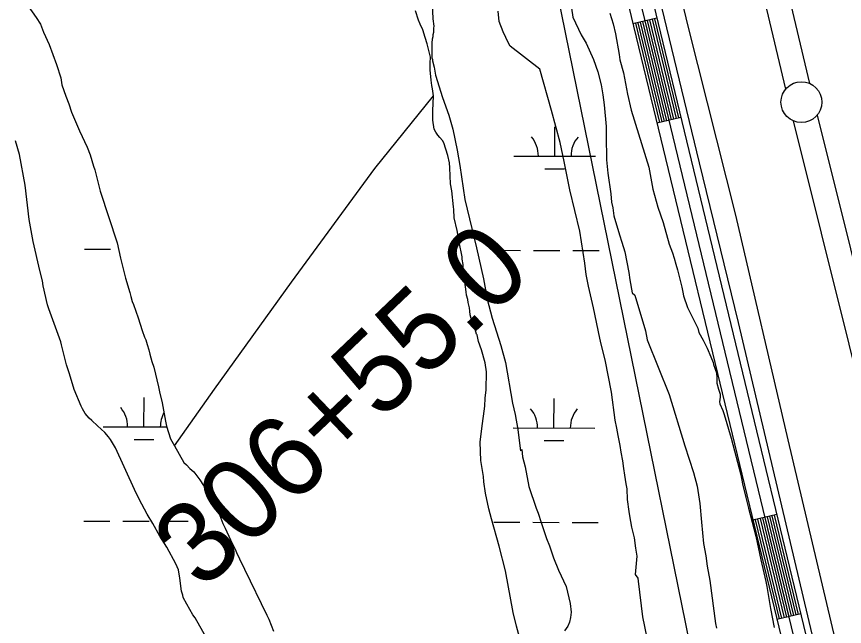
# Model space of a CAD drawing. Extents: x 3161665 to 3199565, y 885729 to 911164.
# Drawn here: x 3173399 to 3174412, y 897608 to 898355 of the extents above; entities that cross this region are included whole.
import ezdxf

# ---------------------------------------------------------------- set-up
doc = ezdxf.new("R2010")
doc.units = 0
for name, color, linetype in [('V-LEVE-TOET', 7, 'Continuous'), ('V-ROAD-CNTR', 7, 'Continuous'), ('V-SITE-VEGE', 7, 'Continuous'), ('V-SURV-IDEN', 7, 'Continuous'), ('V-SURV-LINE', 7, 'Continuous'), ('V-TOPO-SHOR', 7, 'Continuous'), ('V-WETL-SWMP', 7, 'Continuous')]:
    doc.layers.add(name, color=color, linetype=linetype)

msp = doc.modelspace()

# ---------------------------------------------------------------- linework, layer by layer
at = {"layer": 'V-LEVE-TOET'}
for points in [[(3174343.478000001, 897836.6459999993), (3174279.314000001, 898111.7429999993), (3174221.491000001, 898341.5579999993), (3174159.916000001, 898597.2479999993), (3174102.967000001, 898849.0189999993), (3174003.563000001, 899279.3369999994), (3173947.7860000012, 899525.1029999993), (3173887.370000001, 899778.0229999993), (3173835.349000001, 899997.2199999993), (3173822.3030000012, 900043.4109999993), (3173814.390000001, 900069.2769999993), (3173808.586000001, 900080.8199999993), (3173810.109000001, 900089.9389999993)], [(3175614.477000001, 892478.608999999), (3175526.063000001, 892758.457999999), (3175457.166000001, 892988.4709999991), (3175387.211000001, 893218.1699999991), (3175335.323000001, 893419.684999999), (3175282.757000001, 893650.1179999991), (3175228.693000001, 893890.6699999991), (3175167.159000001, 894168.699999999), (3175094.189000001, 894501.9979999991), (3175017.432000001, 894861.6699999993), (3174964.608000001, 895130.1479999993), (3174886.358000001, 895480.6449999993), (3174809.2690000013, 895829.0469999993), (3174730.071000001, 896189.4209999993), (3174649.316000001, 896561.2539999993), (3174573.688000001, 896881.3069999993), (3174498.5530000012, 897189.5859999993), (3174408.111000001, 897562.3529999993), (3174343.478000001, 897836.6459999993)]]:
    msp.add_lwpolyline(points, dxfattribs=at)
at = {"layer": 'V-ROAD-CNTR'}
for p, q in [((3174182.517598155, 898352.862266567), (3174153.356656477, 898345.814280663)), ((3174211.882539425, 898231.360509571), (3174182.722597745, 898224.3135236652)), ((3174329.3463044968, 897745.3564815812), (3174300.1853628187, 897738.308495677)), ((3174358.7122457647, 897623.8547245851), (3174329.5513040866, 897616.806738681))]:
    msp.add_line(p, q, dxfattribs=at)
for points in [[(3172866.0942310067, 905009.3709535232), (3173059.202844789, 904696.3585795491), (3173271.2824206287, 904357.3822575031), (3173301.916359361, 904300.754370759), (3173323.1143169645, 904254.9724623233), (3173343.188276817, 904203.5045652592), (3173359.2142447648, 904153.0726661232), (3173382.514198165, 904082.061808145), (3173390.1271829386, 904052.4348673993), (3173396.669169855, 903993.4799853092), (3173420.3161225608, 903725.7845207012), (3173503.131956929, 902674.3426235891), (3173566.0868310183, 901884.649202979), (3173627.661707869, 901142.9646863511), (3173662.223638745, 900710.524551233), (3173675.661611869, 900556.152859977), (3173688.0075871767, 900442.8790865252), (3173698.812565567, 900368.4302354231), (3173714.8295335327, 900280.8984104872), (3173766.826429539, 900043.045886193), (3173909.659143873, 899439.8500925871), (3174126.576710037, 898520.4669313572), (3174367.583228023, 897523.2999256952), (3174641.095680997, 896384.5342032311)], [(3172853.2062567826, 905001.6929688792), (3173046.461870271, 904688.442595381), (3173258.3144465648, 904349.8282726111), (3173288.5013861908, 904294.0283842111), (3173309.308344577, 904249.090474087), (3173329.038305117, 904198.502575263), (3173344.940273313, 904148.462675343), (3173368.108226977, 904077.8528165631), (3173375.3352125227, 904049.727872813), (3173381.742199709, 903991.9929882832), (3173405.368152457, 903724.5355231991), (3173488.1789868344, 902673.1576259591), (3173551.135860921, 901883.4322054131), (3173612.7117377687, 901141.7466887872), (3173647.2756686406, 900709.2765537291), (3173660.7326417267, 900554.6898629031), (3173673.124616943, 900440.989090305), (3173684.007595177, 900366.0022402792), (3173700.1205629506, 900277.9454163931), (3173752.2004587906, 900039.715892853), (3173895.0611730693, 899436.400099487), (3174111.986739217, 898516.9829383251), (3174353.000257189, 897519.7869327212), (3174626.4887102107, 896381.121210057)], [(3173330.708301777, 904274.2704237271), (3173336.920289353, 904260.8544505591), (3173357.3382485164, 904208.5065552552), (3173373.4882162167, 904157.682656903), (3173396.9201693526, 904086.2707997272), (3173404.9191533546, 904055.1418619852), (3173411.596140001, 903994.9669823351), (3173435.2640926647, 903727.0335182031), (3173518.084927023, 902675.5276212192), (3173581.037801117, 901885.8662005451), (3173642.611677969, 901144.1826839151), (3173677.1716088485, 900711.7725487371), (3173690.590582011, 900557.6158570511), (3173702.8905574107, 900444.7690827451), (3173713.617535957, 900370.8582305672), (3173729.538504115, 900283.8514045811), (3173781.4524002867, 900046.3758795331), (3173924.2571146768, 899443.3000856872), (3174141.1666808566, 898523.9509243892), (3174382.166198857, 897526.812918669), (3174655.702651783, 896387.9471964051), (3174851.858259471, 895524.4499234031), (3174955.193052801, 895029.6089130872)], [(3174156.2726506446, 898346.5202792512), (3174185.638591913, 898225.0185222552)], [(3174159.1886448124, 898347.2252778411), (3174188.554586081, 898225.7235208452)], [(3174162.1046389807, 898347.929276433), (3174191.470580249, 898226.427519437)], [(3174165.020633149, 898348.634275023), (3174194.386574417, 898227.1325180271)], [(3174167.9366273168, 898349.3392736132), (3174197.3025685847, 898227.837516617)], [(3174170.852621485, 898350.0442722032), (3174200.218562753, 898228.5425152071)], [(3174173.768615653, 898350.7492707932), (3174203.134556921, 898229.247513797)], [(3174176.684609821, 898351.4532693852), (3174206.050551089, 898229.9515123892)], [(3174179.600603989, 898352.1582679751), (3174208.966545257, 898230.6565109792)], [(3174303.101356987, 897739.013494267), (3174332.467298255, 897617.5117372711)], [(3174306.0173511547, 897739.7184928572), (3174335.3832924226, 897618.216735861)], [(3174308.9333453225, 897740.4224914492), (3174338.2992865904, 897618.9207344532)], [(3174311.8493394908, 897741.1274900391), (3174341.215280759, 897619.6257330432)], [(3174314.7653336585, 897741.8324886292), (3174344.131274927, 897620.3307316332)], [(3174317.6813278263, 897742.5374872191), (3174347.0472690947, 897621.0357302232)], [(3174320.597321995, 897743.2424858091), (3174349.963263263, 897621.7407288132)], [(3174323.513316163, 897743.946484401), (3174352.8792574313, 897622.4447274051)], [(3174326.429310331, 897744.6514829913), (3174355.795251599, 897623.149725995)]]:
    msp.add_lwpolyline(points, dxfattribs=at)
at = {"layer": 'V-SITE-VEGE'}
for points in [[(3173907.5900000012, 898371.1409999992), (3173908.301000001, 898351.7869999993), (3173909.654000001, 898343.1119999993), (3173908.995000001, 898340.4409999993), (3173909.005000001, 898335.1019999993), (3173908.344000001, 898332.4319999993), (3173908.350000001, 898329.7609999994), (3173907.688000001, 898327.0899999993), (3173907.031000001, 898322.4169999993), (3173907.072000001, 898304.3969999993), (3173907.744000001, 898302.3959999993), (3173907.748000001, 898300.3949999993), (3173909.968000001, 898292.8989999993), (3173911.735000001, 898283.0419999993), (3173920.101000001, 898255.8549999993), (3173927.790000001, 898234.0559999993), (3173933.016000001, 898217.1229999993), (3173938.171000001, 898191.1539999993), (3173941.218000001, 898172.3209999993), (3173947.467000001, 898131.0519999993), (3173961.702000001, 898071.6069999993), (3173970.521000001, 898033.6079999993), (3173974.719000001, 898008.9519999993), (3173981.111000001, 897985.7419999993), (3173991.544000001, 897952.3249999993), (3173997.391000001, 897931.3529999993), (3174005.802000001, 897881.5949999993), (3174009.093000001, 897867.7379999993), (3174012.575000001, 897849.3759999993), (3174013.459000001, 897839.0299999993), (3174015.475000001, 897823.3129999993), (3174017.220000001, 897824.7449999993), (3174018.051000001, 897815.7479999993), (3174021.264000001, 897803.6929999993), (3174025.893000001, 897779.5109999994), (3174034.671000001, 897753.2449999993), (3174037.190000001, 897747.0289999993), (3174040.835000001, 897735.4459999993), (3174047.528000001, 897715.8629999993), (3174051.061000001, 897706.9829999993), (3174056.193000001, 897692.3009999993), (3174062.245000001, 897677.2049999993), (3174071.659000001, 897657.2859999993), (3174076.605000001, 897636.2759999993), (3174077.490000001, 897625.9269999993), (3174076.8740000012, 897619.1319999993), (3174075.7490000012, 897613.6679999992), (3174073.703000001, 897608.6149999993), (3174069.425000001, 897603.0179999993)], [(3174170.901000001, 897594.6419999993), (3174165.314000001, 897620.1389999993), (3174160.324000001, 897663.7209999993), (3174159.721000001, 897667.3069999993), (3174156.359000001, 897672.1319999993), (3174158.585000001, 897694.3449999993), (3174156.817000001, 897704.2039999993), (3174155.386000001, 897716.7819999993), (3174152.132000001, 897729.7379999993), (3174150.929000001, 897736.9099999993), (3174149.838000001, 897741.3809999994), (3174148.613000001, 897749.0039999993), (3174146.637000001, 897763.8169999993), (3174146.088000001, 897776.8849999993), (3174144.941000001, 897782.7079999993), (3174143.585000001, 897793.4839999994), (3174142.342000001, 897801.5569999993), (3174141.044000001, 897810.9839999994), (3174138.787000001, 897821.7239999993), (3174137.544000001, 897829.7969999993), (3174135.229000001, 897841.8909999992), (3174133.501000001, 897850.8469999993), (3174131.731000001, 897860.7039999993), (3174127.117000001, 897895.2719999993), (3174119.142000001, 897934.6629999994), (3174114.272000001, 897953.8709999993), (3174112.617000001, 897961.0249999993), (3174105.187000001, 897998.1819999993), (3174099.094000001, 898025.0129999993), (3174096.254000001, 898038.8879999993), (3174094.314000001, 898052.8019999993), (3174088.142000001, 898092.2709999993), (3174076.087000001, 898142.7769999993), (3174069.222000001, 898177.2509999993), (3174064.1780000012, 898200.5139999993), (3174053.502000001, 898239.7899999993), (3174039.133000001, 898290.4149999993), (3174003.150000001, 898318.6259999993), (3173999.799000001, 898324.6269999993), (3173997.7860000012, 898329.2919999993), (3173994.433000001, 898335.9599999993), (3173989.733000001, 898348.6289999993), (3173988.371000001, 898361.3079999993)], [(3174125.051000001, 898359.0659999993), (3174129.083000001, 898345.7289999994), (3174131.781000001, 898333.7219999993), (3174136.509000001, 898308.3699999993), (3174137.191000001, 898301.6969999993), (3174141.900000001, 898285.6879999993), (3174146.629000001, 898259.6699999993), (3174151.343000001, 898240.3249999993), (3174172.855000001, 898170.2939999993), (3174177.586000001, 898143.6059999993), (3174183.640000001, 898121.5959999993), (3174190.359000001, 898102.9229999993), (3174197.761000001, 898076.2409999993), (3174201.787000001, 898065.5749999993), (3174203.805000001, 898058.9029999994), (3174205.824000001, 898051.5669999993), (3174207.841000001, 898044.8969999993), (3174213.227000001, 898023.5499999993), (3174214.575000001, 898017.5479999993), (3174215.253000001, 898012.8759999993), (3174219.955000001, 897998.8719999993), (3174232.694000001, 897973.5359999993), (3174234.039000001, 897968.2009999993), (3174239.401000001, 897958.8679999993), (3174240.742000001, 897955.5339999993), (3174244.095000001, 897948.8679999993), (3174248.791000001, 897938.1999999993), (3174251.476000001, 897931.5319999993), (3174252.148000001, 897928.8629999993), (3174255.506000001, 897918.8589999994), (3174255.513000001, 897916.8599999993), (3174256.184000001, 897914.8569999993), (3174256.188000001, 897912.8539999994)], [(3173630.467000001, 897595.8579999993), (3173617.317000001, 897618.7819999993), (3173614.441000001, 897622.7239999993), (3173607.132000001, 897635.5079999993), (3173602.717000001, 897643.8999999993), (3173602.153000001, 897646.5849999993), (3173600.593000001, 897651.4839999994), (3173598.559000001, 897667.6529999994), (3173596.790000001, 897677.5099999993), (3173593.765000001, 897685.0569999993), (3173582.527000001, 897705.3529999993), (3173574.280000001, 897718.9999999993), (3173565.506000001, 897734.4319999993), (3173558.703000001, 897745.8839999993), (3173548.916000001, 897763.9829999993), (3173542.997000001, 897775.9219999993), (3173519.637000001, 897826.8559999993), (3173513.794000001, 897836.9939999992), (3173511.388000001, 897840.5039999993), (3173506.653000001, 897845.7219999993), (3173497.7320000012, 897853.9269999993), (3173490.691000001, 897860.4019999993), (3173487.404000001, 897863.4229999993), (3173482.651000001, 897869.0919999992), (3173479.251000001, 897874.8179999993), (3173477.764000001, 897877.9169999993), (3173469.2320000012, 897898.3249999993), (3173463.461000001, 897917.4949999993), (3173459.834000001, 897928.6279999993), (3173453.833000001, 897953.2059999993), (3173452.783000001, 897956.7729999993), (3173437.990000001, 897997.2329999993), (3173436.429000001, 898002.1319999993), (3173431.389000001, 898025.3979999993), (3173430.240000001, 898031.2179999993), (3173426.988000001, 898044.1719999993), (3173419.183000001, 898079.5099999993), (3173413.991000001, 898106.3779999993), (3173409.056000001, 898148.6049999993), (3173402.076000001, 898185.7829999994), (3173397.300000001, 898202.7379999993)], [(3174256.188000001, 897912.8539999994), (3174256.203000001, 897906.1789999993), (3174258.224000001, 897898.8409999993), (3174260.237000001, 897892.8409999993), (3174260.245000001, 897888.8369999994), (3174259.447000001, 897883.3969999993), (3174259.559000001, 897880.6919999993), (3174263.506000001, 897872.7339999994), (3174265.066000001, 897867.8349999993), (3174273.508000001, 897838.8429999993), (3174285.335000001, 897793.7439999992), (3174287.592000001, 897783.0039999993), (3174291.4650000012, 897766.0119999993), (3174294.719000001, 897753.0569999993), (3174303.837000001, 897718.6789999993), (3174310.008000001, 897690.0459999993), (3174316.101000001, 897663.2149999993), (3174317.247000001, 897657.3939999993), (3174321.538000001, 897630.4879999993), (3174326.130000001, 897607.2039999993)]]:
    msp.add_lwpolyline(points, dxfattribs=at)
at = {"layer": 'V-SURV-LINE'}
for points in [[(3174340.3777489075, 898266.0023034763), (3173917.0383583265, 900048.9527233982)], [(3173946.2314548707, 900055.8638382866), (3174369.5705441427, 898272.9146873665)], [(3174378.9790450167, 898234.2526837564), (3174583.7150103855, 897412.9492020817)], [(3174554.6030595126, 897405.7038969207), (3174349.8669148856, 898227.0080976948)]]:
    msp.add_lwpolyline(points, dxfattribs=at)
msp.add_circle((3174359.59141, 898250.0141300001), 25, dxfattribs=at)
at = {"layer": 'V-TOPO-SHOR'}
for points in [[(3173437.7905095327, 901269.9987711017), (3173472.6429725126, 900714.6074333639), (3173502.5600508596, 900400.4728214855), (3173540.695379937, 900107.8894268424), (3173696.0837793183, 899521.1237826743), (3173813.2202263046, 898842.67356777), (3173897.7816922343, 898618.6617057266), (3173944.2683247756, 898383.54223806), (3174056.229976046, 898405.6787297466), (3174317.519297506, 897120.3432292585), (3174410.5712821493, 896685.91627842), (3174403.713855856, 896621.0218164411), (3174354.2952581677, 896540.5530907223), (3174320.490283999, 896435.4291858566), (3174318.0995158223, 896366.048385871), (3174329.1480817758, 896301.1145641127), (3174346.8867949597, 896224.974737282), (3174364.645188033, 896157.7879065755), (3174520.0631072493, 895584.4517565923)], [(3173790.5431412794, 900088.3810191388), (3173899.2761666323, 899635.7249243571), (3173961.0907699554, 899341.8555670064), (3174013.7487584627, 899106.2465961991), (3174102.387671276, 898727.9121028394), (3174139.177401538, 898569.1476296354), (3174234.5353791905, 898175.6052558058), (3174282.2180787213, 897980.5221841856), (3174409.3311263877, 897441.7313916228), (3174428.549640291, 897353.0626655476)], [(3173592.094000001, 897829.3999999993), (3173640.867000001, 897898.5609999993), (3173735.304000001, 898029.5859999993), (3173837.358000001, 898168.9559999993), (3173909.0360000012, 898257.9399999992)]]:
    msp.add_lwpolyline(points, dxfattribs=at)
at = {"layer": 'V-WETL-SWMP'}
for p, q in [((3174057.5004752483, 898183.9082399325), (3174057.5999509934, 898219.908099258)), ((3174007.5006737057, 898184.046412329), (3174107.500276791, 898183.7700675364)), ((3174045.4578837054, 898168.5104616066), (3174069.457788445, 898168.4441388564)), ((3173481.867795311, 898070.0665468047), (3173513.867668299, 898069.9781164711)), ((3173983.773803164, 898068.6795501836), (3174015.7736761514, 898068.5911198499)), ((3174031.7736126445, 898068.5469046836), (3174063.773485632, 898068.4584743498)), ((3174079.7734221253, 898068.4142591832), (3174111.773295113, 898068.3258288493)), ((3173554.675214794, 897852.6215365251), (3173554.77469054, 897888.6213958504)), ((3174056.581222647, 897851.2345399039), (3174056.6806983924, 897887.2343992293)), ((3173504.675413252, 897852.7597089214), (3173582.336209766, 897852.5450965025)), ((3174006.5814211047, 897851.3727123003), (3174106.58102419, 897851.0963675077)), ((3173542.632623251, 897837.223758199), (3173566.632527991, 897837.157435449)), ((3174044.5386311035, 897835.8367615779), (3174068.538535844, 897835.7704388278)), ((3173480.9485427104, 897737.392846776), (3173512.9484156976, 897737.3044164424)), ((3173528.948352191, 897737.260201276), (3173560.9482251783, 897737.1717709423)), ((3173576.948161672, 897737.1275557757), (3173608.948034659, 897737.0391254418)), ((3173982.854550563, 897736.0058501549), (3174014.8544235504, 897735.9174198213)), ((3174030.8543600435, 897735.8732046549), (3174062.8542330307, 897735.7847743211)), ((3174078.8541695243, 897735.7405591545), (3174110.854042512, 897735.6521288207))]:
    msp.add_line(p, q, dxfattribs=at)
for points in [[(3173412.935000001, 898367.3699999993), (3173422.794000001, 898353.5709999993), (3173428.032000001, 898345.5979999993), (3173431.740000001, 898335.7779999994), (3173438.530000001, 898320.4369999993), (3173447.492000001, 898295.8869999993), (3173452.7490000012, 898279.6209999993), (3173454.3030000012, 898271.3319999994), (3173458.940000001, 898257.5219999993), (3173462.647000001, 898248.0099999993), (3173466.048000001, 898237.5749999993), (3173475.620000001, 898214.8689999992), (3173485.185000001, 898194.9269999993), (3173488.891000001, 898185.4149999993), (3173492.914000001, 898171.6029999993), (3173494.460000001, 898167.3069999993), (3173500.967000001, 898141.2159999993), (3173521.993000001, 898077.6879999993), (3173526.027000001, 898058.9619999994), (3173531.916000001, 898034.7129999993), (3173537.176000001, 898016.9109999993), (3173538.416000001, 898011.9999999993), (3173540.272000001, 898005.8619999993), (3173541.815000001, 898002.4869999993), (3173547.687000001, 897985.9149999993), (3173552.328000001, 897970.5689999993), (3173555.417000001, 897962.5909999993), (3173556.960000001, 897959.2159999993), (3173558.509000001, 897953.3839999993), (3173560.673000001, 897946.9389999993), (3173561.913000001, 897941.7209999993), (3173564.390000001, 897932.8199999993), (3173566.555000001, 897925.7609999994), (3173572.445000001, 897901.5109999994), (3173573.687000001, 897895.3719999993), (3173576.787000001, 897882.1719999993), (3173581.137000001, 897859.4549999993), (3173582.072000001, 897853.3139999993), (3173587.328000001, 897837.9699999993), (3173592.094000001, 897829.3999999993), (3173603.362000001, 897809.1359999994), (3173606.649000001, 897806.1139999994), (3173610.8940000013, 897801.7779999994), (3173615.5900000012, 897797.4609999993)], [(3174078.023000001, 898365.1929999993), (3174079.583000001, 898354.1399999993), (3174089.767000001, 898332.3569999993), (3174096.239000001, 898322.2369999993), (3174104.882000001, 898302.2929999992), (3174110.137000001, 898287.2549999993), (3174114.472000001, 898271.2949999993), (3174116.342000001, 898259.0139999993), (3174117.905000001, 898246.7319999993), (3174120.728000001, 898220.3259999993), (3174120.470000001, 898197.9049999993), (3174120.794000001, 898190.5349999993), (3174120.818000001, 898179.4789999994), (3174121.442000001, 898175.1809999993), (3174122.390000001, 898163.2049999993), (3174126.132000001, 898137.7219999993), (3174127.076000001, 898127.5889999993), (3174128.627000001, 898120.8359999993), (3174129.878000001, 898110.7029999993), (3174136.685000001, 898087.6839999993), (3174139.776000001, 898078.7849999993), (3174143.488000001, 898066.8149999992), (3174148.458000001, 898041.6419999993), (3174149.707000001, 898032.7379999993), (3174152.506000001, 898016.7739999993), (3174155.584000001, 898013.7099999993), (3174168.580000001, 897970.1269999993), (3174170.856000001, 897958.9359999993), (3174197.581000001, 897892.3419999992), (3174216.925000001, 897829.5009999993), (3174227.320000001, 897796.9829999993), (3174232.096000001, 897780.0279999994), (3174235.239000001, 897758.9419999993), (3174237.106000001, 897735.9969999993), (3174239.556000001, 897709.9159999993), (3174242.453000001, 897694.6889999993), (3174244.336000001, 897682.1269999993), (3174247.327000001, 897664.6459999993), (3174254.500000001, 897612.1289999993), (3174255.648000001, 897606.3079999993)], [(3173909.0360000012, 898257.9389999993), (3173908.097000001, 898266.2299999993), (3173907.166000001, 898270.5269999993), (3173906.230000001, 898276.9749999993), (3173904.974000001, 898289.5639999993), (3173904.955000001, 898297.8559999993), (3173905.5530000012, 898305.2289999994), (3173901.524000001, 898321.4969999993), (3173899.050000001, 898329.1699999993), (3173896.265000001, 898338.6839999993), (3173892.872000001, 898345.4339999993), (3173890.711000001, 898350.3429999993), (3173887.000000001, 898361.6979999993)], [(3173911.899000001, 898213.4129999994), (3173910.048000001, 898217.0939999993), (3173908.489000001, 898227.8399999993), (3173908.463000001, 898239.5109999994), (3173909.0360000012, 898257.9389999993)], [(3174015.6780000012, 897590.8069999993), (3174010.865000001, 897608.6629999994), (3174006.540000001, 897625.6359999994), (3173997.190000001, 897676.2559999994), (3173989.593000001, 897706.6359999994), (3173980.061000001, 897740.0929999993), (3173976.846000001, 897752.1469999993), (3173972.877000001, 897771.3929999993), (3173970.938000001, 897785.3059999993), (3173970.203000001, 897792.0469999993), (3173967.136000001, 897811.3299999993), (3173966.189000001, 897833.8629999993), (3173968.192000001, 897850.6509999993), (3173972.013000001, 897877.8979999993), (3173972.498000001, 897887.8499999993), (3173973.433000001, 897897.8209999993), (3173973.8570000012, 897919.9599999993), (3173972.4820000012, 897931.1879999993), (3173967.764000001, 897946.7909999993), (3173964.174000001, 897957.0229999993), (3173962.481000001, 897965.0779999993), (3173961.992000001, 897965.9599999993), (3173960.040000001, 897971.8139999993), (3173959.725000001, 897975.1919999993), (3173958.489000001, 897978.5669999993), (3173955.403000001, 897985.3169999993), (3173954.165000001, 897989.6139999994), (3173953.540000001, 897994.2189999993), (3173953.224000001, 897998.2109999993), (3173951.674000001, 898004.6579999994), (3173951.051000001, 898008.6489999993), (3173949.504000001, 898013.8659999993), (3173949.188000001, 898017.8579999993), (3173947.005000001, 898032.9019999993), (3173946.687000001, 898037.8159999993), (3173946.060000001, 898043.3429999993), (3173945.4280000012, 898051.3259999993), (3173944.186000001, 898057.7729999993), (3173944.179000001, 898060.8439999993), (3173940.761000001, 898078.6499999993), (3173938.273000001, 898092.7719999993), (3173934.552000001, 898108.4269999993), (3173934.223000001, 898118.5609999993), (3173933.601000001, 898121.9379999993), (3173931.408000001, 898141.2819999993), (3173930.160000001, 898150.1859999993), (3173929.196000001, 898169.5329999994), (3173928.568000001, 898175.6739999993), (3173926.705000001, 898184.8829999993), (3173921.757000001, 898200.2279999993), (3173920.2150000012, 898202.9889999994), (3173916.828000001, 898206.6669999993), (3173914.365000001, 898209.7329999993), (3173911.899000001, 898213.4129999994)], [(3173615.5900000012, 897797.4609999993), (3173623.217000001, 897787.8499999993), (3173634.828000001, 897769.3769999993), (3173646.140000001, 897747.2799999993), (3173651.196000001, 897734.3999999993), (3173654.146000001, 897728.6549999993), (3173660.610000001, 897714.4809999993), (3173666.510000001, 897702.9909999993), (3173668.033000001, 897698.9919999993), (3173671.528000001, 897691.0129999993), (3173677.917000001, 897678.6409999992), (3173705.126000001, 897621.9989999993), (3173707.588000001, 897617.1369999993), (3173713.170000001, 897602.4729999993)]]:
    msp.add_lwpolyline(points, dxfattribs=at)
for centre, radius, start, end in [((3174002.2590703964, 898184.5357022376), 35.24628790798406, 359.06984576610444, 40.61350409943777), ((3174112.7445040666, 898184.2303802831), 35.246287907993, 139.06984285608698, 180.6135011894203), ((3173499.4338099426, 897853.2489988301), 35.24628790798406, 359.06984576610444, 40.61350409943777), ((3173609.919243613, 897852.9436768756), 35.246287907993, 150.94928891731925, 180.6135011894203), ((3174001.3398177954, 897851.862002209), 35.24628790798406, 359.06984576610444, 40.61350409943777), ((3174111.825251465, 897851.5566802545), 35.246287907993, 139.06984285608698, 180.6135011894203)]:
    msp.add_arc(centre, radius, start, end, dxfattribs=at)

# ---------------------------------------------------------------- texts
at = {"layer": 'V-SURV-IDEN'}
msp.add_text('306+55.0', height=100.00000000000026, rotation=43.59207337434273, dxfattribs=at).set_placement((3173626.217379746, 897650.7693142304))

doc.saveas('drawing.dxf')
